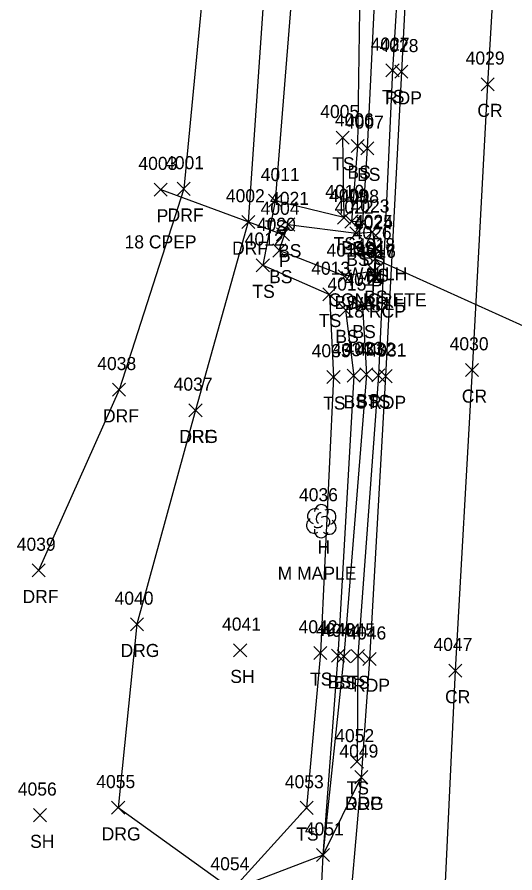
# Model space of a CAD drawing. Extents: x 1678863 to 1683592, y 407783 to 418211.
# Drawn here: x 1680259.8 to 1680335.9, y 413508.7 to 413639.6 of the extents above; entities that cross this region are included whole.
import ezdxf

# ---------------------------------------------------------------- set-up
doc = ezdxf.new("R2010")
doc.units = 0
for name, color, linetype in [('D_A', 7, 'Continuous'), ('D_C', 7, 'Continuous'), ('D_I', 7, 'Continuous'), ('D_TIC', 7, 'Continuous'), ('DCP', 7, 'Continuous'), ('DHW', 7, 'Continuous'), ('L_A', 7, 'Continuous'), ('L_C', 7, 'Continuous'), ('L_I', 7, 'Continuous'), ('L_TIC', 7, 'Continuous'), ('LELB', 7, 'Continuous'), ('LTD', 7, 'Continuous'), ('P_A', 7, 'Continuous'), ('P_I', 7, 'Continuous'), ('P_TIC', 7, 'Continuous'), ('PET', 7, 'Continuous'), ('PRC', 7, 'Continuous'), ('R_A', 7, 'Continuous'), ('R_I', 7, 'Continuous'), ('R_TIC', 7, 'Continuous'), ('RDF', 7, 'Continuous'), ('RDG', 7, 'Continuous')]:
    doc.layers.add(name, color=color, linetype=linetype)

msp = doc.modelspace()

# ---------------------------------------------------------------- linework, layer by layer
at = {"layer": 'D_TIC'}
for points in [[(1680280.77, 413612.23), (1680282.77, 413614.23)], [(1680282.77, 413612.23), (1680280.77, 413614.23)], [(1680299.45, 413605.37), (1680301.45, 413607.37)], [(1680301.45, 413605.37), (1680299.45, 413607.37)], [(1680313.65, 413603.36), (1680315.65, 413605.36)], [(1680315.65, 413603.36), (1680313.65, 413605.36)], [(1680313.5, 413601.64), (1680315.5, 413603.64)], [(1680315.5, 413601.64), (1680313.5, 413603.64)], [(1680313.59, 413598.79), (1680315.59, 413600.79)], [(1680315.59, 413598.79), (1680313.59, 413600.79)]]:
    msp.add_lwpolyline(points, dxfattribs=at)
at = {"layer": 'DCP'}
for points in [[(1680281.77, 413613.23), (1680300.45, 413606.37)], [(1680314.5, 413602.64), (1680346.07, 413588.38)]]:
    msp.add_lwpolyline(points, dxfattribs=at)
at = {"layer": 'DHW'}
msp.add_lwpolyline([(1680314.59, 413599.79), (1680314.65, 413604.36)], dxfattribs=at)
at = {"layer": 'L_TIC'}
for points in [[(1680316.19, 413630.47), (1680318.19, 413632.47)], [(1680318.19, 413630.47), (1680316.19, 413632.47)], [(1680308.57, 413620.17), (1680310.57, 413622.17)], [(1680310.57, 413620.17), (1680308.57, 413622.17)], [(1680310.86, 413618.89), (1680312.86, 413620.89)], [(1680312.86, 413618.89), (1680310.86, 413620.89)], [(1680312.33, 413618.55), (1680314.33, 413620.55)], [(1680314.33, 413618.55), (1680312.33, 413620.55)], [(1680298.26, 413610.53), (1680300.26, 413612.53)], [(1680300.26, 413610.53), (1680298.26, 413612.53)], [(1680298.26, 413610.53), (1680300.26, 413612.53)], [(1680300.26, 413610.53), (1680298.26, 413612.53)], [(1680308.77, 413607.95), (1680310.77, 413609.95)], [(1680310.77, 413607.95), (1680308.77, 413609.95)], [(1680309.92, 413607.34), (1680311.92, 413609.34)], [(1680311.92, 413607.34), (1680309.92, 413609.34)], [(1680309.92, 413607.34), (1680311.92, 413609.34)], [(1680311.92, 413607.34), (1680309.92, 413609.34)], [(1680311.59, 413607.22), (1680313.59, 413609.22)], [(1680313.59, 413607.22), (1680311.59, 413609.22)], [(1680300.26, 413606.88), (1680302.26, 413608.88)], [(1680302.26, 413606.88), (1680300.26, 413608.88)], [(1680313.12, 413605.72), (1680315.12, 413607.72)], [(1680315.12, 413605.72), (1680313.12, 413607.72)], [(1680310.68, 413605.55), (1680312.68, 413607.55)], [(1680312.68, 413605.55), (1680310.68, 413607.55)], [(1680313.64, 413603.13), (1680315.64, 413605.13)], [(1680315.64, 413603.13), (1680313.64, 413605.13)], [(1680313.64, 413603.13), (1680315.64, 413605.13)], [(1680315.64, 413603.13), (1680313.64, 413605.13)], [(1680298.89, 413602.91), (1680300.89, 413604.91)], [(1680300.89, 413602.91), (1680298.89, 413604.91)], [(1680296.37, 413600.66), (1680298.37, 413602.66)], [(1680298.37, 413600.66), (1680296.37, 413602.66)], [(1680313.42, 413599.78), (1680315.42, 413601.78)], [(1680315.42, 413599.78), (1680313.42, 413601.78)], [(1680313.42, 413599.78), (1680315.42, 413601.78)], [(1680315.42, 413599.78), (1680313.42, 413601.78)], [(1680308.89, 413598.97), (1680310.89, 413600.97)], [(1680310.89, 413598.97), (1680308.89, 413600.97)], [(1680313.42, 413598.84), (1680315.42, 413600.84)], [(1680315.42, 413598.84), (1680313.42, 413600.84)], [(1680306.54, 413596.2), (1680308.54, 413598.2)], [(1680308.54, 413596.2), (1680306.54, 413598.2)], [(1680311.62, 413594.51), (1680313.62, 413596.51)], [(1680313.62, 413594.51), (1680311.62, 413596.51)], [(1680311.62, 413594.51), (1680313.62, 413596.51)], [(1680313.62, 413594.51), (1680311.62, 413596.51)], [(1680309.02, 413593.78), (1680311.02, 413595.78)], [(1680311.02, 413593.78), (1680309.02, 413595.78)], [(1680307.18, 413583.58), (1680309.18, 413585.58)], [(1680309.18, 413583.58), (1680307.18, 413585.58)], [(1680310.27, 413583.75), (1680312.27, 413585.75)], [(1680312.27, 413583.75), (1680310.27, 413585.75)], [(1680312.21, 413583.94), (1680314.21, 413585.94)], [(1680314.21, 413583.94), (1680312.21, 413585.94)], [(1680314.04, 413583.83), (1680316.04, 413585.83)], [(1680316.04, 413583.83), (1680314.04, 413585.83)], [(1680292.91, 413541.77), (1680294.91, 413543.77)], [(1680294.91, 413541.77), (1680292.91, 413543.77)], [(1680305.18, 413541.36), (1680307.18, 413543.36)], [(1680307.18, 413541.36), (1680305.18, 413543.36)], [(1680307.85, 413540.93), (1680309.85, 413542.93)], [(1680309.85, 413540.93), (1680307.85, 413542.93)], [(1680308.76, 413540.83), (1680310.76, 413542.83)], [(1680310.76, 413540.83), (1680308.76, 413542.83)], [(1680310.9, 413540.88), (1680312.9, 413542.88)], [(1680312.9, 413540.88), (1680310.9, 413542.88)], [(1680310.77, 413524.72), (1680312.77, 413526.72)], [(1680312.77, 413524.72), (1680310.77, 413526.72)], [(1680303.07, 413517.67), (1680305.07, 413519.67)], [(1680305.07, 413517.67), (1680303.07, 413519.67)], [(1680262.3, 413516.55), (1680264.3, 413518.55)], [(1680264.3, 413516.55), (1680262.3, 413518.55)], [(1680305.56, 413510.45), (1680307.56, 413512.45)], [(1680307.56, 413510.45), (1680305.56, 413512.45)], [(1680305.56, 413510.45), (1680307.56, 413512.45)], [(1680307.56, 413510.45), (1680305.56, 413512.45)]]:
    msp.add_lwpolyline(points, dxfattribs=at)
at = {"layer": 'LELB'}
for points in [[(1680328.8, 414196.16), (1680329.42, 414154.35), (1680329.9, 414108.73), (1680324.37, 414065.09), (1680323.69, 414045.18), (1680321.93, 414011.62), (1680327.59, 413969.26), (1680329.3, 413913), (1680328.66, 413864.29), (1680326.97, 413811.9), (1680324.77, 413763.09), (1680322.28, 413714.15), (1680319.32, 413666.59), (1680317.19, 413631.47), (1680315.04, 413584.83), (1680311.9, 413541.88), (1680311.77, 413525.72)], [(1680333.49, 414185.64), (1680335.28, 414154.34), (1680335.31, 414108.58), (1680333.17, 414064.14), (1680332.9, 414010.98), (1680327.01, 414005.42), (1680327.59, 413969.26), (1680324.87, 413913.45), (1680326.11, 413864.17), (1680324.22, 413811.96), (1680322.23, 413763.08), (1680318.76, 413714.44), (1680316.65, 413667.05), (1680314.69, 413647.98), (1680313.33, 413619.55), (1680312.59, 413608.22), (1680310.92, 413608.34)], [(1680310.3, 413964.45), (1680313.38, 413925.26), (1680313.62, 413870.17), (1680310.5, 413836.3), (1680310.39, 413783.38), (1680310.23, 413740.98), (1680305.9, 413695.45), (1680302.22, 413648.42), (1680299.26, 413611.53), (1680297.37, 413601.66), (1680307.54, 413597.2), (1680308.18, 413584.58), (1680306.18, 413542.36), (1680304.07, 413518.67), (1680292.7, 413506.12)], [(1680315.59, 413837.65), (1680318.63, 413782.24), (1680314.59, 413741.41), (1680314.5, 413693.28), (1680312.26, 413647.66), (1680311.86, 413619.89), (1680310.92, 413608.34)], [(1680309.57, 413621.17), (1680309.77, 413608.95), (1680299.26, 413611.53)], [(1680314.42, 413599.84), (1680314.42, 413600.78), (1680309.89, 413599.97), (1680299.89, 413603.91), (1680301.26, 413607.88), (1680311.68, 413606.55), (1680314.12, 413606.72), (1680314.64, 413604.13)], [(1680314.42, 413600.78), (1680314.64, 413604.13)], [(1680312.62, 413595.51), (1680313.21, 413584.94), (1680309.76, 413541.83), (1680306.56, 413511.45), (1680305.32, 413486.16), (1680305.19, 413466.36), (1680303.26, 413416.96)], [(1680312.62, 413595.51), (1680310.02, 413594.78), (1680311.27, 413584.75), (1680308.85, 413541.93), (1680306.56, 413511.45)]]:
    msp.add_lwpolyline(points, dxfattribs=at)
at = {"layer": 'LTD'}
msp.add_line((1680306.29, 413562.56), (1680306.29, 413562.56), dxfattribs=at)
msp.add_line((1680306.29, 413562.56), (1680306.29, 413562.56), dxfattribs=at)
msp.add_arc((1680306.34, 413564), 1.05, 335.5272, 180.9563, dxfattribs=at)
for centre, major_axis, ratio, start_param, end_param in [((1680305.5, 413563.23), (1.21, -0.51), 0.895232, 1.570796, 4.712389), ((1680307.33, 413563.14), (-1.14, -0.48), 0.949671, 1.570796, 4.712389), ((1680306.08, 413563.02), (-0.208, -0.792), 0.645439, 3.141593, 6.283185), ((1680306.79, 413562.39), (-0.5, 0.667), 0.989748, 3.141593, 6.283185), ((1680305.21, 413561.85), (0.58, -1.04), 0.959034, 3.141593, 6.283185), ((1680305.83, 413561.81), (-0.625, -0.083), 0.423636, 0, 3.141593), ((1680307.29, 413561.73), (-1.09, 0.79), 0.841452, 1.570796, 4.712389), ((1680306.29, 413561.06), (0.26, 1.06), 0.942809, 1.570796, 4.712389)]:
    msp.add_ellipse(centre, major_axis=major_axis, ratio=ratio, start_param=start_param, end_param=end_param, dxfattribs=at)
at = {"layer": 'P_TIC'}
for points in [[(1680317.55, 413630.25), (1680319.55, 413632.25)], [(1680319.55, 413630.25), (1680317.55, 413632.25)], [(1680330.73, 413628.34), (1680332.73, 413630.34)], [(1680332.73, 413628.34), (1680330.73, 413630.34)], [(1680315.14, 413583.69), (1680317.14, 413585.69)], [(1680317.14, 413583.69), (1680315.14, 413585.69)], [(1680328.35, 413584.64), (1680330.35, 413586.64)], [(1680330.35, 413584.64), (1680328.35, 413586.64)], [(1680312.68, 413540.42), (1680314.68, 413542.42)], [(1680314.68, 413540.42), (1680312.68, 413542.42)], [(1680325.79, 413538.67), (1680327.79, 413540.67)], [(1680327.79, 413538.67), (1680325.79, 413540.67)], [(1680311.42, 413522.36), (1680313.42, 413524.36)], [(1680313.42, 413522.36), (1680311.42, 413524.36)]]:
    msp.add_lwpolyline(points, dxfattribs=at)
at = {"layer": 'PET'}
msp.add_lwpolyline([(1680337.74, 414063.85), (1680336.89, 414010.83), (1680335.53, 413968.42), (1680333.05, 413912.65), (1680330.57, 413864.02), (1680327.9, 413811.73), (1680326.03, 413762.93), (1680323.35, 413714.16), (1680320.37, 413666.45), (1680318.55, 413631.25), (1680316.14, 413584.69), (1680313.68, 413541.42), (1680312.42, 413523.36), (1680310.1, 413497.18), (1680310.27, 413479.23), (1680309.45, 413465.43), (1680306.28, 413414.4), (1680304.56, 413390.73), (1680303.5, 413367.03), (1680300.17, 413323.12), (1680296.71, 413266.44), (1680294.23, 413226.16), (1680292.89, 413196.25), (1680291.23, 413147.08)], dxfattribs=at)
at = {"layer": 'PRC'}
msp.add_lwpolyline([(1680351.68, 414063.47), (1680351.07, 414011.17), (1680349.92, 413968.85), (1680347.07, 413911.41), (1680344.67, 413863.93), (1680341.49, 413810.97), (1680338.98, 413763.46), (1680336.26, 413713.21), (1680333.88, 413665.73), (1680331.73, 413629.34), (1680329.35, 413585.64), (1680326.79, 413539.67), (1680324.56, 413493.26), (1680322.55, 413462.88), (1680320.16, 413417.83), (1680318.29, 413388.45), (1680316.89, 413365.1), (1680314.19, 413322.55), (1680311.04, 413264.13), (1680308.9, 413226.32), (1680307.27, 413195.54), (1680304.84, 413145.79)], dxfattribs=at)
at = {"layer": 'R_TIC'}
for points in [[(1680284.28, 413612.34), (1680286.28, 413614.34)], [(1680286.28, 413612.34), (1680284.28, 413614.34)], [(1680294.14, 413607.28), (1680296.14, 413609.28)], [(1680296.14, 413607.28), (1680294.14, 413609.28)], [(1680274.4, 413581.62), (1680276.4, 413583.62)], [(1680276.4, 413581.62), (1680274.4, 413583.62)], [(1680286.08, 413578.47), (1680288.08, 413580.47)], [(1680288.08, 413578.47), (1680286.08, 413580.47)], [(1680286.08, 413578.47), (1680288.08, 413580.47)], [(1680288.08, 413578.47), (1680286.08, 413580.47)], [(1680262.09, 413553.99), (1680264.09, 413555.99)], [(1680264.09, 413553.99), (1680262.09, 413555.99)], [(1680277.13, 413545.74), (1680279.13, 413547.74)], [(1680279.13, 413545.74), (1680277.13, 413547.74)], [(1680311.42, 413522.36), (1680313.42, 413524.36)], [(1680313.42, 413522.36), (1680311.42, 413524.36)], [(1680274.25, 413517.69), (1680276.25, 413519.69)], [(1680276.25, 413517.69), (1680274.25, 413519.69)], [(1680274.25, 413517.69), (1680276.25, 413519.69)], [(1680276.25, 413517.69), (1680274.25, 413519.69)], [(1680305.56, 413510.45), (1680307.56, 413512.45)], [(1680307.56, 413510.45), (1680305.56, 413512.45)]]:
    msp.add_lwpolyline(points, dxfattribs=at)
at = {"layer": 'RDF'}
for points in [[(1680293.38, 413994.57), (1680304.05, 413962.38), (1680306.31, 413925.24), (1680306.07, 413871.28), (1680307.56, 413836.62), (1680303.79, 413791.26), (1680302.36, 413740.49), (1680301.95, 413696.62), (1680297.83, 413647.55), (1680295.14, 413608.28), (1680287.08, 413579.47)], [(1680285.71, 413990.78), (1680295.95, 413964.17), (1680298.49, 413925.92), (1680297.85, 413873.11), (1680298.81, 413841.35), (1680296.33, 413794.3), (1680294.84, 413741.14), (1680291.28, 413693.58), (1680288.32, 413644.74), (1680285.28, 413613.34), (1680275.4, 413582.62), (1680263.09, 413554.99)]]:
    msp.add_lwpolyline(points, dxfattribs=at)
at = {"layer": 'RDG'}
for points in [[(1680287.08, 413579.47), (1680278.13, 413546.74), (1680275.25, 413518.69)], [(1680312.42, 413523.36), (1680306.56, 413511.45), (1680292.7, 413506.12), (1680275.25, 413518.69)]]:
    msp.add_lwpolyline(points, dxfattribs=at)

# ---------------------------------------------------------------- texts
at = {"layer": 'D_A'}
for s, p in [('P', (1680281.14, 413608.23)), ('P', (1680299.82, 413601.37)), ('WALLH', (1680310.24, 413599.36)), ('P', (1680313.88, 413597.64)), ('WALLH', (1680310.18, 413594.79))]:
    msp.add_text(s, height=2, dxfattribs=at).set_placement(p)
at = {"layer": 'D_C'}
for s, p in [('18 CPEP', (1680276.23, 413604.23)), ('CONCRETE', (1680307.4, 413595.36)), ('18 RCP', (1680309.86, 413593.64))]:
    msp.add_text(s, height=2, dxfattribs=at).set_placement(p)
at = {"layer": 'D_I'}
for s, p in [('4003', (1680278.35, 413616.23)), ('4004', (1680297.03, 413609.37)), ('4025', (1680311.31, 413607.36)), ('4026', (1680311.11, 413605.64)), ('4016', (1680311.76, 413602.79))]:
    msp.add_text(s, height=2, dxfattribs=at).set_placement(p)
at = {"layer": 'L_A'}
for s, p in [('TS', (1680315.6, 413626.47)), ('TS', (1680307.98, 413616.17)), ('BS', (1680310.3, 413614.89)), ('BS', (1680311.78, 413614.55)), ('TS', (1680297.67, 413606.53)), ('TS', (1680297.67, 413606.53)), ('TS', (1680308.18, 413603.95)), ('BS', (1680309.37, 413603.34)), ('BS', (1680309.37, 413603.34)), ('BS', (1680311.04, 413603.22)), ('BS', (1680299.7, 413602.88)), ('BS', (1680312.56, 413601.72)), ('BS', (1680310.12, 413601.55)), ('BS', (1680313.08, 413599.13)), ('BS', (1680313.08, 413599.13)), ('BS', (1680298.33, 413598.91)), ('TS', (1680295.78, 413596.66)), ('BS', (1680312.86, 413595.78)), ('BS', (1680312.86, 413595.78)), ('BS', (1680308.33, 413594.97)), ('BS', (1680312.86, 413594.84)), ('TS', (1680305.95, 413592.2)), ('BS', (1680311.06, 413590.51)), ('BS', (1680311.06, 413590.51)), ('BS', (1680308.46, 413589.78)), ('TS', (1680306.59, 413579.58)), ('BS', (1680309.71, 413579.75)), ('BS', (1680311.65, 413579.94)), ('TS', (1680313.45, 413579.83)), ('H', (1680305.72, 413557.56)), ('SH', (1680292.4, 413537.77)), ('TS', (1680304.59, 413537.36)), ('BS', (1680307.29, 413536.93)), ('BS', (1680308.2, 413536.83)), ('TS', (1680310.31, 413536.88)), ('TS', (1680310.18, 413520.72)), ('TS', (1680302.48, 413513.67)), ('SH', (1680261.79, 413512.55))]:
    msp.add_text(s, height=2, dxfattribs=at).set_placement(p)
at = {"layer": 'L_C'}
msp.add_text('M MAPLE', height=2, dxfattribs=at).set_placement((1680299.64, 413553.56))
at = {"layer": 'L_I'}
for s, p in [('4027', (1680313.85, 413634.47)), ('4005', (1680306.15, 413624.17)), ('4006', (1680308.39, 413622.89)), ('4007', (1680309.92, 413622.55)), ('4011', (1680297.05, 413614.53)), ('4011', (1680297.05, 413614.53)), ('4021', (1680298.48, 413610.88)), ('4010', (1680306.91, 413611.95)), ('4009', (1680307.5, 413611.34)), ('4009', (1680307.5, 413611.34)), ('4008', (1680309.18, 413611.22)), ('4022', (1680308.34, 413609.55)), ('4023', (1680310.78, 413609.72)), ('4020', (1680296.46, 413606.91)), ('4024', (1680311.3, 413607.13)), ('4024', (1680311.3, 413607.13)), ('4012', (1680294.6, 413604.66)), ('4019', (1680307.11, 413602.97)), ('4018', (1680311.64, 413603.78)), ('4018', (1680311.64, 413603.78)), ('4017', (1680311.65, 413602.84)), ('4013', (1680304.77, 413600.2)), ('4015', (1680307.25, 413597.78)), ('4014', (1680309.84, 413598.51)), ('4014', (1680309.84, 413598.51)), ('4035', (1680304.84, 413587.58)), ('4034', (1680307.93, 413587.75)), ('4033', (1680309.87, 413587.94)), ('4032', (1680311.7, 413587.83)), ('4036', (1680302.9, 413565.56)), ('4041', (1680291.14, 413545.77)), ('4042', (1680302.84, 413545.36)), ('4043', (1680305.51, 413544.93)), ('4044', (1680306.42, 413544.83)), ('4045', (1680308.56, 413544.88)), ('4052', (1680308.44, 413528.72)), ('4056', (1680259.91, 413520.55)), ('4053', (1680300.73, 413521.67)), ('4051', (1680303.79, 413514.45)), ('4051', (1680303.79, 413514.45)), ('4054', (1680289.36, 413509.12))]:
    msp.add_text(s, height=2, dxfattribs=at).set_placement(p)
at = {"layer": 'P_A'}
for s, p in [('RDP', (1680316.04, 413626.25)), ('CR', (1680330.16, 413624.34)), ('RDP', (1680313.63, 413579.69)), ('CR', (1680327.79, 413580.64)), ('RDP', (1680311.17, 413536.42)), ('CR', (1680325.23, 413534.67)), ('RDP', (1680309.91, 413518.36))]:
    msp.add_text(s, height=2, dxfattribs=at).set_placement(p)
at = {"layer": 'P_I'}
for s, p in [('4028', (1680315.21, 413634.25)), ('4029', (1680328.38, 413632.34)), ('4030', (1680325.93, 413588.64)), ('4031', (1680313.37, 413587.69)), ('4046', (1680310.29, 413544.42)), ('4047', (1680323.46, 413542.67)), ('4049', (1680309.08, 413526.36))]:
    msp.add_text(s, height=2, dxfattribs=at).set_placement(p)
at = {"layer": 'R_A'}
for s, p in [('DRF', (1680282.82, 413608.34)), ('DRF', (1680292.67, 413603.28)), ('DRF', (1680272.93, 413577.62)), ('DRG', (1680284.57, 413574.47)), ('DRF', (1680284.62, 413574.47)), ('DRF', (1680260.63, 413549.99)), ('DRG', (1680275.62, 413541.74)), ('DRG', (1680309.91, 413518.36)), ('DRG', (1680272.74, 413513.69)), ('DRG', (1680272.74, 413513.69))]:
    msp.add_text(s, height=2, dxfattribs=at).set_placement(p)
at = {"layer": 'R_I'}
for s, p in [('4001', (1680282.43, 413616.34)), ('4002', (1680291.72, 413611.28)), ('4038', (1680272.06, 413585.62)), ('4037', (1680283.74, 413582.47)), ('4037', (1680283.74, 413582.47)), ('4039', (1680259.75, 413557.99)), ('4040', (1680274.71, 413549.74)), ('4049', (1680309.08, 413526.36)), ('4055', (1680271.91, 413521.69)), ('4055', (1680271.91, 413521.69)), ('4051', (1680303.79, 413514.45)), ('4054', (1680289.36, 413509.12))]:
    msp.add_text(s, height=2, dxfattribs=at).set_placement(p)

doc.saveas('drawing.dxf')
